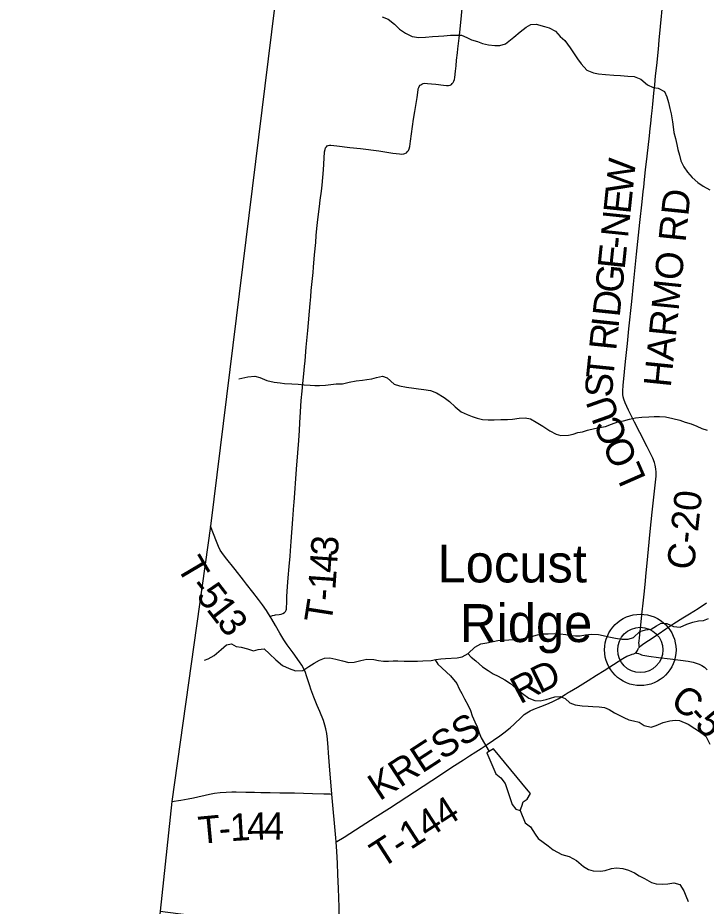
# Model space of a CAD drawing. Extents: x 1451455 to 1749751, y 218250 to 574981.
# Drawn here: x 1533276 to 1540848, y 362036 to 371806 of the extents above; entities that cross this region are included whole.
import ezdxf

# ---------------------------------------------------------------- set-up
doc = ezdxf.new("R2010")
doc.units = 0
for name, color, linetype in [('GM_X_Adjacent_County', 7, 'Continuous'), ('GM_X_County', 7, 'Continuous'), ('GM_X_County_Road', 7, 'Continuous'), ('GM_X_County_Road_Text', 7, 'Continuous'), ('GM_X_Minor_Lake', 7, 'Continuous'), ('GM_X_Minor_River', 7, 'Continuous'), ('GM_X_Township', 7, 'Continuous'), ('GM_X_Township_Road', 7, 'Continuous'), ('GM_X_Township_Road_Text', 7, 'Continuous'), ('GM_X_Unincorporated', 7, 'Continuous'), ('GM_X_Unincorporated_Location', 7, 'Continuous'), ('GM_X_Unincorporated_Text', 7, 'Continuous')]:
    doc.layers.add(name, color=color, linetype=linetype)

msp = doc.modelspace()

# ---------------------------------------------------------------- linework, layer by layer
at = {"layer": 'GM_X_Adjacent_County'}
msp.add_lwpolyline([(1539082.9, 395731.5), (1538810.1, 393176.3), (1538437.6, 390209.5), (1538423.2, 390125.7), (1538304.6, 389185.1), (1537668.2, 384165.1), (1537157.3, 380191.1), (1537139.1, 380008.6), (1536205.4, 372784.7), (1535397.4, 366215.7), (1534972, 363185.5), (1534842.5, 361982.9), (1534628, 360198.7), (1533821.3, 353172), (1533276.4, 348456.9)], dxfattribs=at)
at = {"layer": 'GM_X_County'}
msp.add_lwpolyline([(1539082.9, 395731.5), (1538810.1, 393176.3), (1538437.6, 390209.5), (1538423.2, 390125.7), (1538304.6, 389185.1), (1537668.2, 384165.1), (1537157.3, 380191.1), (1537139.1, 380008.6), (1536205.4, 372784.7), (1535397.4, 366215.7), (1534972, 363185.5), (1534842.5, 361982.9), (1534628, 360198.7), (1533821.3, 353172), (1533276.4, 348456.9)], dxfattribs=at)
at = {"layer": 'GM_X_County_Road'}
for points in [[(1540113, 364884.8), (1540111.8, 364892.4), (1540109.9, 364904.3), (1540108.8, 364913.9), (1540108.4, 364931.1), (1540109.6, 364950.4), (1540112.2, 364985.8), (1540127.3, 365125.9), (1540140.5, 365239.5), (1540158.6, 365402.9), (1540164.7, 365468.2), (1540175.2, 365575.5), (1540186.7, 365702.5), (1540197.4, 365806.8), (1540211.6, 365960.6), (1540229.9, 366156.4), (1540254.2, 366368.3), (1540291.5, 366697.5), (1540297.1, 366765.8), (1540297, 366808), (1540293.6, 366846.8), (1540286.7, 366885), (1540277.7, 366916), (1540260.1, 366961.4), (1540199.1, 367088.3), (1540118.7, 367246.1), (1540059.8, 367359.7), (1539991.6, 367490.8), (1539954.9, 367571.7), (1539939.9, 367612.1), (1539933.2, 367638), (1539929.7, 367664.6), (1539929.3, 367704.5), (1539933.7, 367763.7), (1539949.6, 367913.8), (1539961.6, 368024.5), (1539980.3, 368223.6), (1539997.7, 368386.7), (1540028.1, 368687), (1540047.3, 368876.3), (1540081.1, 369205.9), (1540119.1, 369554.8), (1540142.1, 369783.4), (1540155.9, 369897.1), (1540160.1, 369942.7), (1540168.3, 370027.4), (1540180.3, 370135.1), (1540197.9, 370284.9), (1540223.6, 370506.4), (1540231.2, 370587.9), (1540236.9, 370643.3), (1540245.7, 370724.6), (1540252.3, 370783.1), (1540256, 370818.9), (1540259.1, 370854.9), (1540272, 370978.8), (1540280.9, 371070.1), (1540290.5, 371168.2), (1540303.5, 371282.3), (1540322.5, 371461.3), (1540330.9, 371559.2), (1540345.3, 371709.5), (1540370.8, 371973.9)], [(1540075.2, 364824.3), (1540085.8, 364819.9), (1540101.7, 364813.2), (1540119.7, 364806.9), (1540134.8, 364802.1), (1540149.6, 364797.9), (1540217.8, 364786.4), (1540322, 364772.2), (1540452.1, 364755.8), (1540566, 364741.5), (1540650.4, 364729.8), (1540704.8, 364719.5), (1540738.9, 364709.7), (1540772, 364696.4), (1540800.5, 364681.5), (1540827.1, 364663.2), (1540859.2, 364635.9)]]:
    msp.add_lwpolyline(points, dxfattribs=at)
at = {"layer": 'GM_X_Minor_Lake'}
for points in [[(1538509, 363766.6), (1538436.2, 363723.7), (1538532.3, 363493.3), (1538589.6, 363446.1), (1538636.7, 363387.1), (1538712.8, 363155), (1538754, 363104.2), (1538799.8, 363087.3), (1538820.7, 363137.1), (1538833.5, 363183.1), (1538878.1, 363212.4), (1538915.3, 363274), (1538889.7, 363304.5)], [(1538889.7, 363304.5), (1538509, 363766.6)]]:
    msp.add_lwpolyline(points, dxfattribs=at)
at = {"layer": 'GM_X_Minor_River'}
for points in [[(1537284, 371816.2), (1537349.6, 371791.1), (1537420.6, 371737.8), (1537475.7, 371682.8), (1537540.8, 371635.6), (1537614.2, 371600.3), (1537688, 371591.1), (1537762.1, 371593.8), (1537838.2, 371600.6), (1537904.2, 371605.5), (1537962.2, 371606.5), (1538034.3, 371613.3), (1538088.4, 371614.4), (1538156.3, 371613.3), (1538213.9, 371590.3), (1538267.4, 371563.3), (1538331.1, 371544.2), (1538388.7, 371523.2), (1538454.4, 371508.1), (1538522.3, 371501), (1538576.3, 371502.1), (1538638.6, 371521), (1538731.8, 371591.6), (1538800.8, 371650.5), (1538867.7, 371703.5), (1538920.2, 371732.7), (1538976.2, 371735.8), (1539067.8, 371712.2), (1539119.5, 371695.3), (1539188.9, 371660.1), (1539241.9, 371601.1), (1539293.1, 371556.1), (1539349.7, 371477.1), (1539396.5, 371408.2), (1539431.5, 371353.5), (1539472.6, 371298.7), (1539533.4, 371231.6), (1539608.8, 371200.3), (1539662.7, 371191.4), (1539738.5, 371182.1), (1539830.3, 371174.5), (1539906.2, 371171.2), (1539984.1, 371165.9), (1540054, 371158.8), (1540127.5, 371129.5), (1540200.4, 371068.1), (1540265.9, 371041), (1540317.7, 371032.1), (1540387.1, 370996.9), (1540414, 370936.3), (1540433, 370875.9), (1540445.8, 370809.6), (1540460.8, 370749.3), (1540477.3, 370662.8), (1540484.3, 370606.6), (1540493.2, 370544.4), (1540510.1, 370478), (1540525, 370413.6), (1540536, 370359.4), (1540552.9, 370297), (1540567.9, 370234.6), (1540600.7, 370168), (1540643.7, 370109.1), (1540692.6, 370050.2), (1540753.7, 369995.1), (1540813, 369956), (1540888.2, 369914.7)], [(1535706.7, 367836.6), (1535806.9, 367856.6), (1535885.2, 367863.3), (1535937.1, 367850.3), (1536016.7, 367816.8), (1536094.5, 367799.5), (1536160.5, 367790.3), (1536210.5, 367785.4), (1536290.6, 367782), (1536358.6, 367776.8), (1536426.7, 367769.6), (1536492.7, 367764.5), (1536542.7, 367761.6), (1536594.8, 367760.7), (1536659, 367765.6), (1536719.3, 367772.6), (1536779.5, 367779.6), (1536847.7, 367782.4), (1536920.1, 367797.2), (1536996.5, 367812), (1537066.8, 367820.8), (1537117.1, 367830), (1537169.3, 367837.1), (1537221.6, 367850.2), (1537286, 367865.2), (1537337.8, 367848.2), (1537416.7, 367776.6), (1537474.6, 367759.6), (1537550.4, 367744.2), (1537630.4, 367732.8), (1537684.4, 367725.8), (1537740.4, 367716.8), (1537814.3, 367705.5), (1537882, 367682.3), (1537965.3, 367630.7), (1538024.7, 367587.5), (1538085.7, 367528.3), (1538150.9, 367471), (1538218.5, 367441.7), (1538274.3, 367420.7), (1538328, 367401.7), (1538385.9, 367386.6), (1538448, 367383.6), (1538514.1, 367384.4), (1538590.3, 367387.1), (1538660.5, 367387.9), (1538716.6, 367391), (1538788.9, 367401.8), (1538857.2, 367406.6), (1538915.1, 367395.6), (1538976.6, 367360.4), (1539050, 367315), (1539127.2, 367265.5), (1539198.7, 367228.1), (1539250.5, 367211.2), (1539334.8, 367215.8), (1539385.1, 367226.9), (1539435.5, 367244.1), (1539485.7, 367253.3), (1539542.2, 367270.4), (1539618.6, 367289.1), (1539673, 367302.2), (1539741.3, 367313.1), (1539805.8, 367336), (1539876.4, 367360.9), (1539938.8, 367373.9), (1540005.2, 367390.8), (1540071.6, 367405.7), (1540137.9, 367414.6), (1540216.1, 367417.2), (1540276.2, 367420.2), (1540332.4, 367421.2), (1540400.4, 367418.1), (1540482.3, 367400.6), (1540556.1, 367381.3), (1540617.9, 367360.1), (1540681.6, 367339), (1540743.3, 367313.8), (1540801, 367290.8), (1540856.8, 367269.7)], [(1535330.6, 364740.8), (1535372, 364755.8), (1535434.8, 364792.9), (1535512.1, 364859.8), (1535571.1, 364910.9), (1535625.4, 364922), (1535677, 364891), (1535733, 364886), (1535802.8, 364864.8), (1535870.6, 364843.5), (1535920.9, 364858.7), (1535987.2, 364865.6), (1536046.3, 364810.4), (1536113.3, 364745), (1536186.4, 364683.6), (1536261.9, 364648.2), (1536331.6, 364622.9), (1536409.9, 364629.5), (1536476.7, 364670.5), (1536537.5, 364707.6), (1536596.2, 364740.7), (1536650.7, 364763.8), (1536706.9, 364768.9), (1536772.8, 364753.7), (1536848.6, 364734.3), (1536916.4, 364717.1), (1536976.6, 364718.1), (1537049.1, 364738.9), (1537115.5, 364753.8), (1537193.6, 364750.5), (1537245.4, 364737.5), (1537297.4, 364730.6), (1537353.6, 364731.6), (1537405.7, 364734.8), (1537455.8, 364733.9), (1537525.9, 364730.7), (1537602, 364731.4), (1537672.2, 364732.2), (1537732.3, 364733.1), (1537822.6, 364739.6), (1537874.9, 364748.7), (1537929.2, 364757.8), (1537979.3, 364759), (1538109.7, 364766.8), (1538164, 364779.8), (1538228.7, 364814.9), (1538302.1, 364885.8), (1538368.9, 364920.8), (1538433.2, 364933.7), (1538505.6, 364948.5), (1538555.9, 364957.7), (1538612.1, 364962.8), (1538676.2, 364963.6), (1538736.4, 364968.6), (1538800.7, 364973.5), (1538863, 364988.5), (1538927.4, 365003.5), (1538993.9, 365020.4), (1539048.2, 365031.5), (1539110.3, 365032.4), (1539178.5, 365035.2), (1539240.6, 365032.2), (1539304.5, 365023), (1539356.4, 365012.1), (1539410.5, 365009.2), (1539460.6, 365010.3), (1539520.9, 365019.3), (1539587.1, 365026.2), (1539663.2, 365022.9), (1539715.1, 365011.9), (1539775, 364998.8), (1539850.9, 364983.5), (1539920.9, 364974.3), (1539989, 364971.1), (1540049.5, 364992.1), (1540118.7, 365057.1), (1540181.2, 365074.1), (1540243.4, 365083.1), (1540300.2, 365120.2), (1540350.8, 365147.4), (1540412.8, 365144.3), (1540486.4, 365111), (1540560.4, 365103.7), (1540633.2, 365138.5), (1540701.7, 365159.4), (1540762, 365172.4), (1540816.2, 365177.5), (1540872.7, 365200.6)], [(1538226.7, 364813.8), (1538262.1, 364776.2), (1538313.5, 364733.1), (1538388.5, 364669.6), (1538449.9, 364626.4), (1538503.4, 364591.4), (1538559, 364564.3), (1538632.5, 364527), (1538695.9, 364483.7), (1538757.1, 364430.5), (1538828.3, 364375.1), (1538897.5, 364323.7), (1538961.2, 364296.5), (1539021.3, 364295.5), (1539087.6, 364308.4), (1539184.3, 364336.8), (1539242.6, 364343.8), (1539296.3, 364320.9), (1539347.5, 364271.8), (1539405.2, 364248.7), (1539483.2, 364239.4), (1539549.3, 364236.2), (1539599.3, 364233.3), (1539671.4, 364230.1), (1539729.4, 364221.1), (1539781.1, 364200.1), (1539838.6, 364163), (1539890.3, 364138), (1539941.9, 364111), (1539995.6, 364086), (1540047.5, 364075.1), (1540111.3, 364060), (1540164.8, 364022.9), (1540242.7, 364005.5), (1540299.1, 364022.6), (1540373.8, 364055.4), (1540446.3, 364076.2), (1540504.5, 364081.3), (1540554.5, 364078.4), (1540648, 364038.7), (1540721.4, 363991.2), (1540772.9, 363958.2), (1540842.1, 363904.9), (1540888.7, 363817.8)], [(1537865, 364747), (1537896, 364696.2), (1538034.1, 364569.4), (1538104.8, 364485.9), (1538131.8, 364427.2), (1538158.9, 364374.6), (1538188, 364317.9), (1538230.8, 364242.9), (1538255.8, 364186.3), (1538272.9, 364129.8), (1538303.8, 364065.1), (1538326.9, 364008.5), (1538349.8, 363943.9), (1538372.9, 363889.3), (1538460.5, 363738)], [(1538800.3, 363088.6), (1538855.6, 362953.9), (1538914.9, 362908.8), (1538967.6, 362829.6), (1538998.8, 362778.9), (1539109.7, 362700.7), (1539165, 362655.6), (1539260.3, 362605.8), (1539342.1, 362582.3), (1539419.4, 362536.8), (1539498.5, 362473.3), (1539554, 362440.2), (1539605.8, 362423.3), (1539683.9, 362421.9), (1539736.1, 362427), (1539804.7, 362449.9), (1539861, 362459), (1539928.9, 362449.8), (1539994.8, 362432.6), (1540058.4, 362403.4), (1540109.9, 362370.4), (1540169.5, 362341.3), (1540246.9, 362295.8), (1540298.7, 362282.9), (1540364.8, 362277.7), (1540427, 362282.7), (1540493.3, 362291.5), (1540557.1, 362274.4), (1540600, 362205.4), (1540625.1, 362148.8), (1540648, 362088.2)]]:
    msp.add_lwpolyline(points, dxfattribs=at)
at = {"layer": 'GM_X_Township'}
msp.add_lwpolyline([(1564834.8, 376599), (1558782.7, 377336.1), (1558546.6, 377365), (1556931.9, 377563.1), (1548864.9, 378552.6), (1543530.3, 379207), (1540005.4, 379639.4), (1537304.8, 379989.6), (1537139.1, 380008.6), (1536205.4, 372784.7), (1535397.4, 366215.7), (1534972, 363185.5), (1534842.5, 361982.9), (1536828.8, 361723.6), (1542981.2, 360926.3), (1547068.8, 360384.5), (1549821.1, 359954.5), (1552783.2, 359472.3), (1557653, 358922.7), (1558521.9, 358823.9), (1560898.8, 358553.6)], dxfattribs=at)
at = {"layer": 'GM_X_Township_Road'}
for points in [[(1536053.4, 365220.4), (1536079.6, 365231.3), (1536100.4, 365237.8), (1536112.4, 365240.1), (1536151.6, 365244.5), (1536174.9, 365248.3), (1536191.3, 365253.6), (1536208.7, 365265.1), (1536220.4, 365278.4), (1536226.7, 365290.7), (1536230.4, 365304.2), (1536232.2, 365321.3), (1536233.7, 365372.7), (1536236.2, 365442.3), (1536242.6, 365553.6), (1536250.1, 365648.4), (1536261.7, 365772.5), (1536271.2, 365883.7), (1536276.5, 365945.7), (1536283.9, 366047.1), (1536300.8, 366292.6), (1536312.7, 366446.3), (1536314.4, 366475.7), (1536342.9, 366843.5), (1536356.4, 367021.9), (1536366.6, 367156.1), (1536373.2, 367267.8), (1536379.2, 367350.6), (1536385.2, 367473.4), (1536394.4, 367598.1), (1536404.5, 367701.2), (1536415.2, 367819.3), (1536423.3, 367891), (1536430.8, 367972.5), (1536435.7, 368034.5), (1536449.7, 368184.7), (1536465.5, 368367.8), (1536492.7, 368665.1), (1536498.7, 368736.7), (1536504.1, 368808.4), (1536523.4, 369004), (1536528.3, 369062.6), (1536541.1, 369199.7), (1536553.1, 369333.6), (1536559, 369410.4), (1536566.7, 369489.1), (1536577.7, 369586.8), (1536593.9, 369730), (1536603.1, 369801.5), (1536615.7, 369899.1), (1536623.6, 369964.3), (1536631.7, 370049.2), (1536637.3, 370134.4), (1536645.3, 370262.2), (1536649.9, 370330.5), (1536655.3, 370358.9), (1536661.9, 370376.3), (1536670.4, 370388.7), (1536679.2, 370396.6), (1536689.5, 370402.1), (1536704.3, 370405.4), (1536720, 370405.5), (1536784.9, 370398.4), (1536928.1, 370380.9), (1537044.8, 370368), (1537246.2, 370341.8), (1537401.9, 370318.5), (1537473.9, 370309.1), (1537500.7, 370308), (1537521.1, 370310.3), (1537534.4, 370314.4), (1537549.8, 370322.4), (1537563.1, 370333.9), (1537573.3, 370347.9), (1537582.3, 370366.5), (1537588.7, 370389.4), (1537597.3, 370447.9), (1537629.9, 370692.4), (1537643, 370775.2), (1537667.2, 370930.8), (1537678.7, 371013.1), (1537681.3, 371025.3), (1537686.2, 371038.8), (1537692.6, 371050.1), (1537702.9, 371064), (1537709.1, 371069.1), (1537721.9, 371076.8), (1537736.2, 371083.1), (1537750.8, 371085.9), (1537783, 371084.3), (1537824.8, 371080.3), (1537873.8, 371074.9), (1537958.5, 371063.5), (1537991.9, 371060.8), (1538012.1, 371062), (1538032.3, 371066.6), (1538044.7, 371073.3), (1538055.3, 371082.5), (1538064, 371093.3), (1538072.2, 371108.6), (1538078.8, 371128), (1538082.6, 371147.8), (1538091.5, 371218.7), (1538096.6, 371279.3), (1538102.6, 371341), (1538111.7, 371421.8), (1538116.8, 371466.2), (1538123.7, 371524.7), (1538132.2, 371583), (1538139.7, 371648.1), (1538153.6, 371791.9), (1538167.9, 371948.8)], [(1536053.4, 365220.4), (1536021.9, 365271.2), (1536011.2, 365287.3), (1535968.1, 365349.4), (1535923.1, 365410.3), (1535860.8, 365490.7), (1535792.7, 365578.8), (1535760.5, 365620.3), (1535666.3, 365738.4), (1535559.6, 365871.6), (1535519, 365926.9), (1535503.9, 365951.6), (1535484.5, 365992.3), (1535461.3, 366047.4), (1535429.6, 366130), (1535397.4, 366215.7)], [(1540113, 364884.8), (1540117.7, 364890.1), (1540127.1, 364898.1), (1540150.8, 364916.5), (1540213.2, 364959.4), (1540317.7, 365027.3), (1540404.2, 365086.4), (1540491.3, 365145.1), (1540591.3, 365208), (1540664, 365252.4), (1540758.5, 365311), (1540851.2, 365372)], [(1536728.9, 363269.6), (1536703.8, 363580.3), (1536694.1, 363724.2), (1536690.7, 363779.8), (1536683.3, 363874.5), (1536675.4, 363936.5), (1536666.1, 363985.1), (1536655.1, 364026.6), (1536637.1, 364079.7), (1536597.6, 364177.3), (1536568.7, 364243.4), (1536532, 364334.4), (1536500.1, 364423.6), (1536488.1, 364461), (1536453.2, 364570.5), (1536439.3, 364607.6), (1536419.1, 364652.9), (1536401.7, 364684.9), (1536376.1, 364723.4), (1536303.8, 364821.2), (1536237.8, 364910.8), (1536201.7, 364965.3), (1536157.9, 365038.2), (1536109.1, 365123.4), (1536070.4, 365191.8), (1536053.4, 365220.4)], [(1540075.2, 364824.3), (1540078.7, 364827.3), (1540084.4, 364835.5), (1540090.6, 364846.6), (1540098.9, 364864.8), (1540104.7, 364873.4), (1540110.2, 364881.6), (1540113, 364884.8)], [(1536776.8, 362742.9), (1536785, 362747.8), (1536864.8, 362795.3), (1537052.2, 362916.2), (1537207.6, 363014.2), (1537364.6, 363115.7), (1537831.9, 363420.1), (1538078.4, 363582.6), (1538177.3, 363647.1), (1538243.9, 363689), (1538313.2, 363732.3), (1538373.5, 363771.8), (1538438.8, 363815.8), (1538506.6, 363861.6), (1538577, 363909.2), (1538621.8, 363942.1), (1538693.4, 363999.1), (1538737.4, 364038.1), (1538814.5, 364114.1), (1538846.9, 364142.4), (1538876.5, 364163.6), (1538910.8, 364183.7), (1538952.7, 364203.3), (1539029, 364233.6), (1539114.5, 364266.7), (1539168.3, 364290.2), (1539220.2, 364317.3), (1539256.5, 364339.3), (1539297.9, 364365.6), (1539328, 364385.4), (1539345.2, 364395.1), (1539430.4, 364444.2), (1539550.3, 364517.6), (1539641.4, 364576.1), (1539724.9, 364628.1), (1539879.2, 364727.6), (1539932.4, 364760.5), (1539975.6, 364784.6), (1540006.2, 364797.8), (1540034.9, 364806.7), (1540051.2, 364811.7), (1540064.5, 364816.9), (1540072.1, 364821.5), (1540075.2, 364824.3)], [(1534972, 363185.6), (1535069.1, 363202.9), (1535150, 363215.7), (1535207.8, 363227.5), (1535383.5, 363267.9), (1535441.5, 363278.6), (1535503.2, 363286.7), (1535568.5, 363291.8), (1535630.7, 363294.4), (1535679.8, 363293), (1535784.6, 363290.3), (1535879.3, 363288.9), (1535948.2, 363287.6), (1535983.6, 363287.1), (1536052.3, 363285.8), (1536160.2, 363283.5), (1536212.6, 363282.7), (1536320.8, 363281.2), (1536419.1, 363279.3), (1536517.3, 363276.5), (1536643.1, 363272.9), (1536713.6, 363270.2), (1536728.9, 363269.6)], [(1536776.8, 362742.9), (1536772.9, 362786.2), (1536728.9, 363269.6)], [(1536808.2, 361693.6), (1536810.5, 361730.7), (1536813.2, 361812.6), (1536812.9, 361862.1), (1536809.5, 362026.1), (1536803.5, 362229.4), (1536797, 362383.4), (1536792.5, 362507.9), (1536786.3, 362635.8), (1536776.8, 362742.9)]]:
    msp.add_lwpolyline(points, dxfattribs=at)
at = {"layer": 'GM_X_Unincorporated'}
for radius in [392.8, 249]:
    msp.add_circle((1540123, 364854.5), radius, dxfattribs=at)
at = {"layer": 'GM_X_Unincorporated_Location'}
msp.add_line((1540123, 364854.5), (1540123, 364854.5), dxfattribs=at)

# ---------------------------------------------------------------- texts
at = {"layer": 'GM_X_County_Road_Text'}
for s, rotation, p in [('W', 84.02705, (1540037, 369864.7)), ('E', 84.02586, (1540013.7, 369641.5)), ('HARMO RD', 84.15061, (1540456.9, 367735.4)), ('N', 84.02842, (1539986.2, 369378.9)), ('-', 84.02531, (1539973.4, 369256.4)), ('E', 84.02644, (1539950, 369033.2)), ('G', 84.02588, (1539922.6, 368770.6)), ('D', 84.02842, (1539895.1, 368508.1)), ('I', 84.02531, (1539882.3, 368385.5)), ('R', 84.028, (1539856.6, 368140.5)), ('T', 84.0732, (1539823.8, 367825.4)), ('S', 87.20972, (1539814.3, 367627.6)), ('U', 109.59502, (1539898.4, 367409.3)), ('C', 113.6191, (1539995, 367188.7)), ('O', 113.66519, (1540101, 366947)), ('L', 113.66399, (1540191, 366741.5)), ('C-20', 83.92036, (1540711.9, 365727)), ('C', 324.95235, (1540438.1, 364248.8)), ('-', 312.42414, (1540626.8, 364118.7)), ('5', 312.54247, (1540710.3, 364027.3))]:
    msp.add_text(s, height=300, rotation=rotation, dxfattribs=at).set_placement(p)
at = {"layer": 'GM_X_Township_Road_Text'}
for s, rotation, p in [('3', 85.99828, (1536794.6, 365878.8)), ('T', 300.63743, (1535016.2, 365771)), ('4', 85.97669, (1536781.6, 365694.4)), ('1', 85.90881, (1536768.4, 365509.7)), ('-', 307.78927, (1535153.5, 365544.2)), ('5', 307.65157, (1535228.9, 365447)), ('-', 86.03258, (1536759.9, 365386.9)), ('1', 307.70546, (1535342, 365300.4)), ('T', 81.0668, (1536721.9, 365137.1)), ('3', 307.7371, (1535455.1, 365154.1)), ('D', 26.12193, (1539015.5, 364367.9)), ('R', 28.13355, (1538800.7, 364253)), ('KRESS', 33.08022, (1537255.9, 363187.8)), ('T-144', 32.82171, (1537278, 362445.7)), ('T', 5.33896, (1535274.8, 362720)), ('1', 3.4783, (1535618.5, 362751.1)), ('4', 1.63947, (1535800.4, 362762.2)), ('4', 359.64093, (1535982.3, 362767.5)), ('-', 4.84532, (1535497.6, 362740.9))]:
    msp.add_text(s, height=300, rotation=rotation, dxfattribs=at).set_placement(p)
at = {"layer": 'GM_X_Unincorporated_Text'}
for s, p in [('Locust', (1537892.3, 365596.6)), ('Ridge', (1538138.7, 364941))]:
    msp.add_text(s, height=417, rotation=0.00001, dxfattribs=at).set_placement(p)

doc.saveas('drawing.dxf')
